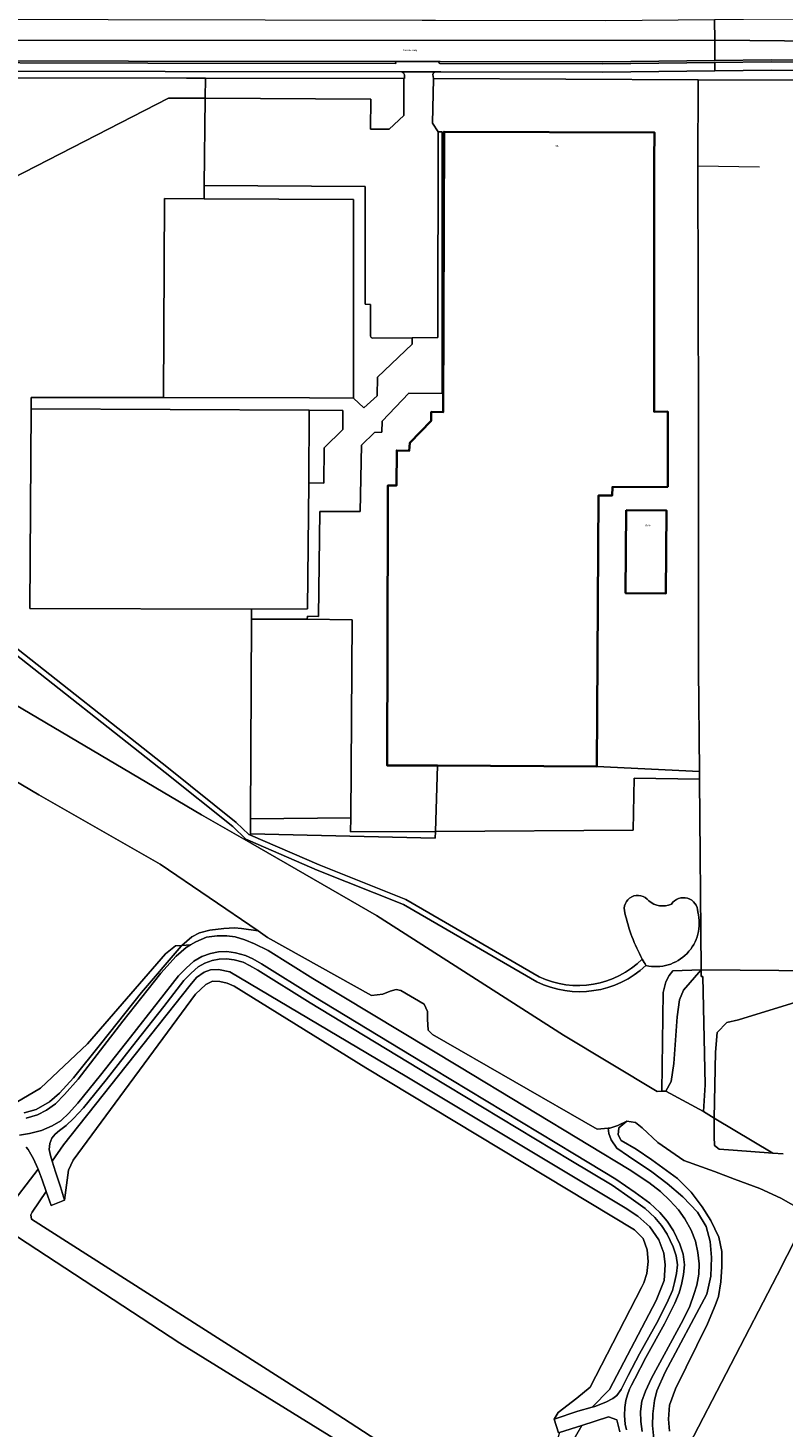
# Model space of a CAD drawing. Header units: metres. Extents: x 197700 to 204338, y 317132 to 325229.
# Tile 398 of 656: x 200134 to 200270, y 320138 to 320392. Entities that reach past the tile are written whole.
import ezdxf
from ezdxf.enums import TextEntityAlignment as Align

# ---------------------------------------------------------------- set-up
doc = ezdxf.new("R2010")
doc.units = ezdxf.units.M
for name, color, linetype, lineweight in [('B-WE-GR-BEPLANTING_CULTUUR_BOSPLANTSOEN-GV', 90, 'Continuous', 18), ('B-WE-IE-TERREINAFSCHEIDING_KUNSTMATIG_HEKWERK-G', 20, 'IE-TERREINAFSCHEIDING-KUNSTMATIG', 18), ('B-WE-OG-BEBOUWING-GV', 7, 'Continuous', 35), ('B-WE-OG-BEBOUWING-T18', 10, 'Continuous', 18), ('B-WE-OG-TERREIN_CULTUURSCHEIDING-GV', 7, 'Continuous', 18), ('B-WE-OG-TERREIN_ERF-GV', 7, 'Continuous', 18), ('B-WE-OG-TOPOGRAFIE-T18', 10, 'Continuous', 18), ('B-WE-OG-WATER_GREPPEL-GV', 160, 'Continuous', 18), ('B-WE-OG-WATER_MEER-GV', 140, 'Continuous', 18), ('B-WE-VH-VERHARDING_ASFALT-GV', 252, 'Continuous', 18), ('B-WE-VH-VERHARDING_GESLOTEN-GV', 252, 'Continuous', 18), ('B-WE-VH-VERHARDING_OPEN-GV', 252, 'Continuous', 18), ('B-WE-VH-VERHARDING_TEGEL-GV', 252, 'Continuous', 18)]:
    doc.layers.add(name, color=color, linetype=linetype, lineweight=lineweight)
doc.styles.add('NLCS-ISO-M200-T18', font='NLCS-ISO.ttf', dxfattribs={"height": 0.36})
doc.linetypes.add('IE-TERREINAFSCHEIDING-KUNSTMATIG', pattern='A,4,[82,NLCS.SHX,S=0.75,R=90,X=0,Y=0],4,-2', length=10)

msp = doc.modelspace()

# ---------------------------------------------------------------- linework, layer by layer
at = {"layer": 'B-WE-GR-BEPLANTING_CULTUUR_BOSPLANTSOEN-GV'}
for points in [[(200174.202, 320284.706), (200174.212, 320286.497), (200134.067, 320286.605), (200134.294, 320322.775), (200134.307, 320324.842), (200158.295, 320324.829), (200158.475, 320360.821), (200165.624, 320360.786), (200165.627, 320363.161), (200165.822, 320378.978), (200159.203, 320378.971), (200122.122, 320359.962), (200103.438, 320348.769)], [(200045.653, 320277.506), (200066.598, 320294.073), (200069.593, 320294.595), (200070.156, 320294.693), (200073.67, 320294.512), (200075.392, 320294.659), (200077.928, 320295.167), (200080.846, 320295.418), (200084.589, 320295.138), (200088.074, 320294.315), (200091.835, 320292.597), (200165.164, 320249.303), (200174.001, 320244.216), (200174.001, 320244.515), (200173.183, 320244.868), (200170.802, 320247.161), (200158.562, 320256.94), (200129.048, 320280.25)], [(200270.444, 320187.927), (200268.598, 320188.066), (200261.431, 320188.607), (200258.893, 320188.812), (200258.024, 320189.48), (200257.939, 320191.098), (200257.991, 320194.412), (200256.008, 320195.599), (200249.2, 320199.289), (200248.482, 320199.265), (200247.633, 320199.236), (200230.677, 320209.392), (200196.811, 320231.084), (200174.001, 320244.216), (200165.164, 320249.303), (200091.835, 320292.597)], [(200129.667, 320281.035), (200159.184, 320257.723), (200171.462, 320247.913), (200173.745, 320245.714), (200174.001, 320245.604), (200174.001, 320245.842), (200174.001, 320248.596), (200174.202, 320284.706)], [(200106.978, 320269.832), (200135.737, 320252.908), (200157.65, 320240.367), (200175.402, 320228.274), (200177.108, 320227.112), (200195.926, 320216.594), (200198.015, 320216.826), (200199.32, 320217.377), (200200.409, 320217.675), (200201.234, 320217.483), (200205.471, 320215.026), (200206.08, 320213.695), (200206.046, 320212.316), (200206.177, 320210.344), (200206.974, 320209.549), (200236.788, 320192.417), (200238.78, 320192.563), (200239.107, 320192.587), (200240.527, 320193.086), (200242.181, 320193.876), (200243.718, 320193.628), (200244.954, 320192.628), (200247.776, 320189.974), (200252.464, 320186.765), (200258.03, 320184.75), (200261.654, 320183.348), (200266.249, 320181.675), (200270.009, 320179.924), (200275.04, 320177.079)], [(200131.622, 320197.203), (200136.019, 320199.826), (200144.527, 320207.842), (200158.645, 320224.148), (200160.445, 320225.584), (200161.616, 320225.65), (200163.433, 320227.221), (200164.777, 320227.922), (200166.647, 320228.449), (200169.218, 320228.741), (200171.147, 320228.858), (200172.374, 320228.741), (200175.402, 320228.274), (200157.65, 320240.367), (200135.737, 320252.908), (200106.978, 320269.832)], [(200255.295, 320255.741), (200243.465, 320255.912), (200243.324, 320246.5), (200207.524, 320246.287), (200207.486, 320245.093), (200174.001, 320245.842), (200174.001, 320245.604), (200186.464, 320240.23), (200202.177, 320233.941), (200226.271, 320219.999)], [(200225.842, 320219.096), (200201.739, 320233.039), (200186.08, 320239.307), (200174.001, 320244.515), (200174.001, 320244.216), (200196.811, 320231.084), (200230.677, 320209.392), (200247.633, 320199.236), (200248.482, 320199.265), (200248.755, 320217.123), (200249.214, 320219.077), (200249.849, 320220.206), (200250.489, 320221.089), (200255.599, 320221.211), (200255.295, 320255.741)], [(200133.035, 320195.35), (200135.254, 320195.989), (200137.648, 320197.377), (200139.423, 320198.949), (200141.978, 320201.673), (200146.85, 320207.775), (200154.311, 320217.164), (200161.457, 320225.513), (200161.616, 320225.65), (200160.445, 320225.584), (200158.645, 320224.148), (200144.527, 320207.842), (200136.019, 320199.826), (200131.622, 320197.203)], [(200129.885, 320177.688), (200135.592, 320185.169), (200135.544, 320185.298), (200134.736, 320187.03), (200133.805, 320188.706), (200133.431, 320189.122)], [(200217.868, 320118.689), (200161.246, 320153.679), (200131.823, 320172.93)]]:
    msp.add_lwpolyline(points, dxfattribs=at)
for points in [[(200241.815, 320231.549, -0.8487865), (200246.113, 320233.726)], [(200250.247, 320233.128, -0.7455706), (200255.002, 320231.712)], [(200244.954, 320223.178, -0.0720691), (200241.815, 320231.549)], [(200255.002, 320231.712, -0.5666306), (200245.623, 320222.022)], [(200246.113, 320233.726, 0.2838556), (200250.247, 320233.128)], [(200245.623, 320222.022, -0.3121451), (200225.842, 320219.096)], [(200226.271, 320219.999, 0.3163592), (200244.954, 320223.178)]]:
    msp.add_lwpolyline(points, format="xyb", dxfattribs=at)
at = {"layer": 'B-WE-IE-TERREINAFSCHEIDING_KUNSTMATIG_HEKWERK-G'}
for points in [[(200254.991, 320366.74), (200266.18, 320366.534)], [(200255.137, 320320.892), (200254.991, 320366.74)], [(200255.283, 320257.109), (200255.12, 320275.689), (200255.137, 320320.892)], [(200255.295, 320255.741), (200255.283, 320257.109)], [(200255.599, 320221.211), (200255.295, 320255.741)], [(200290.769, 320220.923), (200255.599, 320221.211)], [(200252.611, 320133.679), (200269.37, 320165.995), (200274.772, 320176.567), (200275.04, 320177.079)]]:
    msp.add_lwpolyline(points, dxfattribs=at)
at = {"layer": 'B-WE-OG-BEBOUWING-GV'}
for points in [[(200236.733, 320258.028), (200237.026, 320307.059), (200239.516, 320307.098), (200239.558, 320308.606), (200249.551, 320308.661), (200249.556, 320322.279), (200247.123, 320322.206), (200247.127, 320367.79), (200247.142, 320372.79), (200209.085, 320372.904), (200208.937, 320322.188), (200206.754, 320322.209), (200206.754, 320320.615), (200202.874, 320316.602), (200202.768, 320315.178), (200200.52, 320315.255), (200200.478, 320308.896), (200198.908, 320308.918), (200198.89, 320303.918), (200198.745, 320258.245), (200207.907, 320258.193)], [(200242.01, 320304.419), (200241.921, 320289.42), (200249.221, 320289.376), (200249.31, 320304.376)]]:
    msp.add_lwpolyline(points, close=True, dxfattribs=at)
at = {"layer": 'B-WE-OG-TERREIN_CULTUURSCHEIDING-GV'}
for points in [[(200103.438, 320348.769), (200122.122, 320359.962), (200159.203, 320378.971), (200165.822, 320378.978), (200165.867, 320382.623), (200162.445, 320382.63), (200113.738, 320382.696)], [(200247.056, 320136.361), (200246.822, 320138.784), (200246.854, 320140.876), (200247.16, 320143.297), (200247.609, 320145.048), (200249.117, 320148.453), (200256.632, 320162.541), (200257.354, 320165.778), (200257.501, 320169.177), (200257.243, 320172.1), (200256.527, 320174.794), (200254.954, 320177.365), (200252.295, 320180.171), (200249.488, 320182.555), (200246.684, 320184.709), (200242.484, 320187.518), (200240.369, 320188.968), (200239.294, 320190.486), (200238.926, 320191.602), (200238.78, 320192.563), (200236.788, 320192.417), (200206.974, 320209.549), (200206.177, 320210.344), (200206.046, 320212.316), (200206.08, 320213.695), (200205.471, 320215.026), (200201.234, 320217.483), (200200.409, 320217.675), (200199.32, 320217.377), (200198.015, 320216.826), (200195.926, 320216.594), (200177.108, 320227.112), (200175.402, 320228.274), (200172.374, 320228.741), (200171.147, 320228.858), (200169.218, 320228.741), (200166.647, 320228.449), (200164.777, 320227.922), (200163.433, 320227.221), (200161.616, 320225.65), (200163.158, 320225.737), (200164.139, 320226.338), (200166.057, 320227.13), (200167.999, 320227.409), (200169.771, 320227.415), (200171.23, 320227.187), (200173.007, 320226.692), (200174.76, 320225.928), (200177.22, 320224.742), (200185.332, 320219.686), (200211.859, 320203.662), (200235.422, 320189.44), (200242.563, 320185.098), (200246.141, 320182.779), (200248.228, 320181.137), (200249.936, 320179.475), (200251.483, 320177.834), (200252.671, 320176.161), (200253.796, 320174.135), (200254.607, 320172.146), (200255.037, 320170.067), (200255.245, 320168.062), (200255.21, 320166.156), (200254.84, 320164.185), (200254.307, 320162.461), (200253.551, 320160.386), (200252.333, 320157.876), (200246.649, 320147.341), (200245.511, 320145.016), (200244.892, 320143.164), (200244.614, 320141.32), (200244.664, 320139.509), (200244.919, 320137.696)], [(200133.448, 320194.41), (200135.471, 320194.97), (200137.095, 320195.831), (200138.742, 320196.993), (200140.353, 320198.676), (200142.813, 320201.437), (200150.941, 320211.923), (200157.797, 320220.625), (200160.551, 320223.702), (200162.41, 320225.279), (200163.158, 320225.737), (200161.616, 320225.65), (200161.457, 320225.513), (200154.311, 320217.164), (200146.85, 320207.775), (200141.978, 320201.673), (200139.423, 320198.949), (200137.648, 320197.377), (200135.254, 320195.989), (200133.035, 320195.35)], [(200229.797, 320137.474), (200229.019, 320139.924), (200229.717, 320141.133), (200233.087, 320143.732), (200235.548, 320145.704), (200244.79, 320163.727), (200245.246, 320164.567), (200245.784, 320166.266), (200246.01, 320168.444), (200245.868, 320170.558), (200245.109, 320172.603), (200243.548, 320174.18), (200194.908, 320203.531), (200171.071, 320218.295), (200169.796, 320218.828), (200168.459, 320219.13), (200167.157, 320219.169), (200165.936, 320218.591), (200164.093, 320216.821), (200141.907, 320186.787), (200141.11, 320185.015), (200140.361, 320179.533), (200137.946, 320178.562), (200137.038, 320181.151), (200134.488, 320177.369), (200134.276, 320176.891), (200134.38, 320176.138), (200186.192, 320143.069), (200219.303, 320121.556)], [(200249.9, 320137.775), (200249.708, 320139.934), (200249.9, 320142.473), (200250.972, 320145.441), (200256.763, 320157.207), (200258.122, 320160.504), (200258.763, 320162.15), (200259.181, 320164.788), (200259.35, 320167.48), (200259.333, 320170.247), (200258.801, 320172.847), (200257.364, 320175.891), (200255.772, 320178.36), (200253.79, 320181.008), (200251.305, 320183.465), (200246.703, 320186.871), (200243.876, 320188.8), (200241.147, 320190.368), (200240.616, 320191.371), (200240.719, 320192.659), (200242.181, 320193.876), (200240.527, 320193.086), (200239.107, 320192.587), (200238.78, 320192.563), (200238.926, 320191.602), (200239.294, 320190.486), (200240.369, 320188.968), (200242.484, 320187.518), (200246.684, 320184.709), (200249.488, 320182.555), (200252.295, 320180.171), (200254.954, 320177.365), (200256.527, 320174.794), (200257.243, 320172.1), (200257.501, 320169.177), (200257.354, 320165.778), (200256.632, 320162.541), (200249.117, 320148.453), (200247.609, 320145.048), (200247.16, 320143.297), (200246.854, 320140.876), (200246.822, 320138.784), (200247.056, 320136.361)], [(200275.04, 320177.079), (200270.009, 320179.924), (200266.249, 320181.675), (200261.654, 320183.348), (200258.03, 320184.75), (200252.464, 320186.765), (200247.776, 320189.974), (200244.954, 320192.628), (200243.718, 320193.628), (200242.181, 320193.876), (200240.719, 320192.659), (200240.616, 320191.371), (200241.147, 320190.368), (200243.876, 320188.8), (200246.703, 320186.871), (200251.305, 320183.465), (200253.79, 320181.008), (200255.772, 320178.36), (200257.364, 320175.891), (200258.801, 320172.847), (200259.333, 320170.247), (200259.35, 320167.48), (200259.181, 320164.788), (200258.763, 320162.15), (200258.122, 320160.504), (200256.763, 320157.207), (200250.972, 320145.441), (200249.9, 320142.473), (200249.708, 320139.934), (200249.9, 320137.775)], [(200252.611, 320133.679), (200269.37, 320165.995), (200274.772, 320176.567)], [(200240.875, 320137.622), (200240.324, 320139.786), (200238.83, 320140.329), (200233.99, 320138.799), (200223.661, 320120.72)]]:
    msp.add_lwpolyline(points, dxfattribs=at)
for points in [[(200138.133, 320186.602), (200140.158, 320189.579), (200163.116, 320218.466), (200164.273, 320219.854), (200165.616, 320220.848), (200166.784, 320221.241), (200168.235, 320221.271), (200170.276, 320220.887), (200202.321, 320201.847), (200241.849, 320178.171), (200244.163, 320176.667), (200246.296, 320174.735), (200247.936, 320172.388), (200248.837, 320169.948), (200249.081, 320167.853), (200248.897, 320165.013), (200247.469, 320161.37), (200239.007, 320145.293), (200235.871, 320142.102), (200236.382, 320142.246), (200238.344, 320142.999), (200239.612, 320143.641), (200240.377, 320144.194), (200241.119, 320145.3), (200242.421, 320147.847), (200244.437, 320151.725), (200247.814, 320157.797), (200249.665, 320161.465), (200250.404, 320163.2), (200250.817, 320164.631), (200251.149, 320166.275), (200251.301, 320167.845), (200251.069, 320169.466), (200250.529, 320171.123), (200249.478, 320173.385), (200248.437, 320174.973), (200247.214, 320176.416), (200245.499, 320178.02), (200242.921, 320179.881), (200239.479, 320182.256), (200232.012, 320186.738), (200206.446, 320202.196), (200184.817, 320215.298), (200175.337, 320221.19), (200173.874, 320222.052), (200172.676, 320222.609), (200171.066, 320223.044), (200169.702, 320223.232), (200168.373, 320223.187), (200167.105, 320222.95), (200165.763, 320222.463), (200164.526, 320221.763), (200163.277, 320220.626), (200161.948, 320219.286), (200158.329, 320214.623), (200153.312, 320208.275), (200147.875, 320201.349), (200143.769, 320196.263), (200142.001, 320194.358), (200140.66, 320193.05), (200139.427, 320192.145), (200138.673, 320191.508), (200138.084, 320190.772), (200137.704, 320189.828), (200137.585, 320188.7), (200137.812, 320187.625)], [(200229.019, 320139.924), (200233.295, 320141.374), (200235.871, 320142.102), (200239.007, 320145.293), (200247.469, 320161.37), (200248.897, 320165.013), (200249.081, 320167.853), (200248.837, 320169.948), (200247.936, 320172.388), (200246.296, 320174.735), (200244.163, 320176.667), (200241.849, 320178.171), (200202.321, 320201.847), (200170.276, 320220.887), (200168.235, 320221.271), (200166.784, 320221.241), (200165.616, 320220.848), (200164.273, 320219.854), (200163.116, 320218.466), (200140.158, 320189.579), (200138.133, 320186.602), (200138.731, 320184.692), (200139.62, 320181.944), (200140.361, 320179.533), (200141.11, 320185.015), (200141.907, 320186.787), (200164.093, 320216.821), (200165.936, 320218.591), (200167.157, 320219.169), (200168.459, 320219.13), (200169.796, 320218.828), (200171.071, 320218.295), (200194.908, 320203.531), (200243.548, 320174.18), (200245.109, 320172.603), (200245.868, 320170.558), (200246.01, 320168.444), (200245.784, 320166.266), (200245.246, 320164.567), (200244.79, 320163.727), (200235.548, 320145.704), (200233.087, 320143.732), (200229.717, 320141.133)], [(200137.038, 320181.151), (200136.303, 320183.246), (200135.592, 320185.169), (200129.885, 320177.688), (200129.524, 320176.295), (200129.864, 320174.961), (200130.624, 320173.872), (200131.823, 320172.93), (200161.246, 320153.679), (200217.868, 320118.689), (200220.161, 320118.405), (200221.461, 320118.642), (200222.853, 320119.462), (200223.661, 320120.72), (200233.99, 320138.799), (200229.948, 320137.522), (200229.383, 320135.548), (200221.318, 320121.513), (200220.308, 320121.374), (200219.303, 320121.556), (200186.192, 320143.069), (200134.38, 320176.138), (200134.276, 320176.891), (200134.488, 320177.369)], [(200318.546, 320103.047), (200323, 320100.947), (200335.086, 320095.381), (200337.537, 320094.253), (200341.482, 320092.436), (200360.385, 320083.303), (200377.187, 320081.317), (200376.061, 320111.837), (200375.304, 320131.979), (200375.303, 320132.085), (200373.452, 320131.667), (200370.284, 320130.11), (200367.512, 320129.305), (200364.767, 320128.948), (200362.092, 320129.072), (200359.286, 320129.755), (200355.268, 320131.439), (200348.538, 320134.595), (200304.715, 320160.299), (200275.04, 320177.079), (200274.772, 320176.567), (200269.37, 320165.995), (200252.611, 320133.679), (200293.279, 320114.959)]]:
    msp.add_lwpolyline(points, close=True, dxfattribs=at)
at = {"layer": 'B-WE-OG-TERREIN_ERF-GV'}
for points in [[(200207.051, 320383.286), (200207.144, 320382.531), (200255.047, 320382.331), (200275.673, 320382.244), (200275.669, 320382.666), (200275.355, 320384.002), (200268.325, 320384.083), (200258.07, 320383.953), (200237.806, 320383.696), (200208.504, 320383.733), (200207.482, 320383.739)], [(200277.285, 320383.98), (200275.355, 320384.002), (200275.669, 320382.666), (200275.673, 320382.244), (200255.047, 320382.331), (200254.991, 320366.74), (200255.137, 320320.892), (200255.12, 320275.689), (200255.283, 320257.109), (200255.295, 320255.741), (200255.599, 320221.211), (200290.769, 320220.923), (200312.219, 320220.747), (200375.236, 320220.661), (200385.767, 320220.664), (200385.851, 320265.237), (200385.842, 320270.391), (200385.802, 320271.429)]]:
    msp.add_lwpolyline(points, dxfattribs=at)
msp.add_lwpolyline([(200207.482, 320383.739, 0.4093726), (200207.051, 320383.286)], format="xyb", dxfattribs=at)
for points in [[(200165.822, 320378.978), (200195.804, 320378.808), (200195.748, 320373.403), (200199.149, 320373.377), (200201.795, 320375.825), (200201.766, 320382.553), (200165.867, 320382.623)], [(200207.144, 320382.531), (200207.152, 320382.466), (200207.005, 320374.466), (200207.982, 320372.867), (200208.726, 320372.874), (200208.726, 320325.529), (200202.701, 320325.587), (200197.858, 320320.545), (200197.821, 320318.537), (200196.479, 320318.455), (200194.096, 320316.167), (200193.89, 320304.202), (200186.562, 320304.196), (200186.367, 320285.204), (200184.358, 320285.241), (200184.312, 320284.728), (200192.428, 320284.606), (200192.185, 320248.724), (200192.147, 320246.196), (200207.524, 320246.287), (200207.907, 320258.193), (200198.745, 320258.245), (200198.89, 320303.918), (200198.908, 320308.918), (200200.478, 320308.896), (200200.52, 320315.255), (200202.768, 320315.178), (200202.874, 320316.602), (200206.754, 320320.615), (200206.754, 320322.209), (200208.937, 320322.188), (200209.085, 320372.904), (200247.142, 320372.79), (200247.127, 320367.79), (200247.123, 320322.206), (200249.556, 320322.279), (200249.551, 320308.661), (200239.558, 320308.606), (200239.516, 320307.098), (200237.026, 320307.059), (200236.733, 320258.028), (200255.283, 320257.109), (200255.12, 320275.689), (200255.137, 320320.892), (200254.991, 320366.74), (200255.047, 320382.331)], [(200203.318, 320335.617), (200196.1, 320335.541), (200195.847, 320335.647), (200195.752, 320335.904), (200195.776, 320341.662), (200194.774, 320341.707), (200194.798, 320362.981), (200165.627, 320363.161), (200165.624, 320360.786), (200192.703, 320360.654), (200192.651, 320324.679), (200194.518, 320322.944), (200196.944, 320325.115), (200196.995, 320328.483), (200203.303, 320334.466)], [(200165.624, 320360.786), (200158.475, 320360.821), (200158.295, 320324.829), (200184.694, 320324.728), (200192.651, 320324.679), (200192.703, 320360.654)], [(200184.563, 320309.347), (200184.675, 320322.531), (200134.294, 320322.775), (200134.067, 320286.605), (200174.212, 320286.497), (200184.37, 320286.543)], [(200184.675, 320322.531), (200184.563, 320309.347), (200187.331, 320309.312), (200187.376, 320315.678), (200190.744, 320319.041), (200190.756, 320322.436)], [(200242.01, 320304.419), (200249.31, 320304.376), (200249.221, 320289.376), (200241.921, 320289.42)], [(200174.202, 320284.706), (200174.001, 320248.596), (200192.185, 320248.724), (200192.428, 320284.606), (200184.312, 320284.728)], [(200207.524, 320246.287), (200243.324, 320246.5), (200243.465, 320255.912), (200255.295, 320255.741), (200255.283, 320257.109), (200236.733, 320258.028), (200207.907, 320258.193)], [(200207.524, 320246.287), (200192.147, 320246.196), (200192.185, 320248.724), (200174.001, 320248.596), (200174.001, 320245.842), (200207.486, 320245.093)], [(200255.599, 320221.211), (200250.489, 320221.089), (200249.849, 320220.206), (200249.214, 320219.077), (200248.755, 320217.123), (200248.482, 320199.265), (200249.2, 320199.289), (200250.201, 320201.014), (200250.648, 320204.318), (200251.262, 320212.709), (200251.687, 320215.828), (200252.445, 320217.581)], [(200249.2, 320199.289), (200256.008, 320195.599), (200256.352, 320200.444), (200255.928, 320220.063), (200255.599, 320220.063), (200255.599, 320221.211), (200252.445, 320217.581), (200251.687, 320215.828), (200251.262, 320212.709), (200250.648, 320204.318), (200250.201, 320201.014)], [(200290.769, 320220.923), (200255.599, 320221.211), (200255.599, 320220.063), (200255.928, 320220.063), (200256.352, 320200.444), (200256.008, 320195.599), (200257.991, 320194.412), (200258.18, 320206.323), (200258.529, 320209.899), (200260.244, 320211.695), (200262.395, 320212.209)], [(200257.991, 320194.412), (200257.939, 320191.098), (200258.024, 320189.48), (200258.893, 320188.812), (200261.431, 320188.607), (200268.598, 320188.066)]]:
    msp.add_lwpolyline(points, close=True, dxfattribs=at)
at = {"layer": 'B-WE-OG-WATER_GREPPEL-GV'}
for points in [[(200129.048, 320280.25), (200158.562, 320256.94), (200170.802, 320247.161), (200173.183, 320244.868), (200174.001, 320244.515), (200186.08, 320239.307), (200201.739, 320233.039), (200225.842, 320219.096)], [(200226.271, 320219.999), (200202.177, 320233.941), (200186.464, 320240.23), (200174.001, 320245.604), (200173.745, 320245.714), (200171.462, 320247.913), (200159.184, 320257.723), (200129.667, 320281.035)]]:
    msp.add_lwpolyline(points, dxfattribs=at)
for points in [[(200225.842, 320219.096, 0.3121451), (200245.623, 320222.022)], [(200244.954, 320223.178, -0.3163592), (200226.271, 320219.999)], [(200245.623, 320222.022, -0.0078783), (200244.954, 320223.178)]]:
    msp.add_lwpolyline(points, format="xyb", dxfattribs=at)
at = {"layer": 'B-WE-OG-WATER_MEER-GV'}
for points in [[(200246.113, 320233.726, 0.8487865), (200241.815, 320231.549)], [(200255.002, 320231.712, 0.7455706), (200250.247, 320233.128)], [(200241.815, 320231.549, 0.0720691), (200244.954, 320223.178)], [(200245.623, 320222.022, 0.5666306), (200255.002, 320231.712)], [(200250.247, 320233.128, -0.2838556), (200246.113, 320233.726)], [(200244.954, 320223.178, 0.0078783), (200245.623, 320222.022)]]:
    msp.add_lwpolyline(points, format="xyb", dxfattribs=at)
at = {"layer": 'B-WE-VH-VERHARDING_ASFALT-GV'}
for points in [[(200207.531, 320393.064), (200205.13, 320393.065), (200148.242, 320393.155), (200093.059, 320393.22), (200090.242, 320393.229), (200090.229, 320389.414), (200258.06, 320389.486), (200258.054, 320393.188), (200238.34, 320393.005)], [(200208.274, 320385.616), (200208.349, 320385.616), (200237.815, 320385.554), (200258.067, 320385.784), (200258.06, 320389.486), (200090.229, 320389.414), (200090.216, 320385.599), (200091.159, 320385.755), (200091.844, 320385.794), (200093.236, 320385.811), (200109.112, 320385.769), (200151.955, 320385.69), (200200.307, 320385.622)]]:
    msp.add_lwpolyline(points, close=True, dxfattribs=at)
for points in [[(200331.222, 320392.748), (200311.192, 320392.945), (200308.191, 320392.946), (200268.548, 320393.286), (200258.054, 320393.188), (200258.06, 320389.486), (200371.676, 320388.417)], [(200371.676, 320388.417), (200258.06, 320389.486), (200258.067, 320385.784), (200268.283, 320385.9), (200276.153, 320385.866), (200285.692, 320385.756), (200320.919, 320385.443), (200323.442, 320385.412), (200333.533, 320385.308)], [(200244.919, 320137.696), (200244.664, 320139.509), (200244.614, 320141.32), (200244.892, 320143.164), (200245.511, 320145.016), (200246.649, 320147.341), (200252.333, 320157.876), (200253.551, 320160.386), (200254.307, 320162.461), (200254.84, 320164.185), (200255.21, 320166.156), (200255.245, 320168.062), (200255.037, 320170.067), (200254.607, 320172.146), (200253.796, 320174.135), (200252.671, 320176.161), (200251.483, 320177.834), (200249.936, 320179.475), (200248.228, 320181.137), (200246.141, 320182.779), (200242.563, 320185.098), (200235.422, 320189.44), (200211.859, 320203.662), (200185.332, 320219.686), (200177.22, 320224.742), (200174.76, 320225.928), (200173.007, 320226.692), (200171.23, 320227.187), (200169.771, 320227.415), (200167.999, 320227.409), (200166.057, 320227.13), (200164.139, 320226.338), (200163.158, 320225.737), (200162.41, 320225.279), (200160.551, 320223.702), (200157.797, 320220.625), (200150.941, 320211.923), (200142.813, 320201.437), (200140.353, 320198.676), (200138.742, 320196.993), (200137.095, 320195.831), (200135.471, 320194.97), (200133.448, 320194.41)], [(200132.208, 320191.348), (200134.028, 320191.635), (200136.219, 320192.193), (200138.117, 320192.986), (200139.68, 320193.943), (200139.817, 320194.044), (200141.07, 320195.266), (200142.786, 320197.115), (200146.858, 320202.158), (200152.291, 320209.079), (200157.306, 320215.425), (200160.969, 320220.145), (200162.378, 320221.565), (200163.759, 320222.822), (200165.217, 320223.648), (200166.761, 320224.208), (200168.23, 320224.483), (200169.769, 320224.535), (200171.325, 320224.321), (200173.123, 320223.835), (200174.48, 320223.204), (200176.011, 320222.302), (200185.497, 320216.406), (200207.119, 320203.308), (200232.683, 320187.852), (200240.183, 320183.349), (200243.671, 320180.943), (200246.327, 320179.026), (200248.157, 320177.314), (200249.48, 320175.752), (200250.618, 320174.018), (200251.741, 320171.6), (200252.34, 320169.762), (200252.61, 320167.875), (200252.437, 320166.083), (200252.08, 320164.321), (200251.631, 320162.763), (200250.845, 320160.917), (200248.962, 320157.187), (200245.582, 320151.109), (200243.577, 320147.251), (200242.98, 320146.084), (200242.641, 320145.354), (200242.266, 320144.358), (200241.994, 320143.316), (200241.782, 320142.017), (200241.722, 320140.561), (200241.86, 320139.021), (200242.125, 320137.982)]]:
    msp.add_lwpolyline(points, dxfattribs=at)
at = {"layer": 'B-WE-VH-VERHARDING_GESLOTEN-GV'}
msp.add_lwpolyline([(200109.096, 320385.419), (200155.454, 320385.335), (200200.311, 320385.273), (200200.307, 320385.622), (200151.955, 320385.69), (200109.112, 320385.769)], close=True, dxfattribs=at)
msp.add_lwpolyline([(200208.274, 320385.616, 0.832464), (200208.285, 320385.264)], format="xyb", dxfattribs=at)
for points in [[(200276.153, 320385.866), (200268.283, 320385.9), (200258.067, 320385.784), (200237.815, 320385.554), (200208.349, 320385.616), (200208.274, 320385.616)], [(200208.285, 320385.264), (200237.807, 320385.227), (200258.067, 320385.463), (200268.285, 320385.582), (200276.171, 320385.514)]]:
    msp.add_lwpolyline(points, dxfattribs=at)
at = {"layer": 'B-WE-VH-VERHARDING_OPEN-GV'}
for points in [[(200207.482, 320383.739), (200201.435, 320383.733), (200201.745, 320383.565), (200201.923, 320383.229), (200201.904, 320382.555), (200201.766, 320382.553), (200201.795, 320375.825), (200199.149, 320373.377), (200195.748, 320373.403), (200195.804, 320378.808), (200165.822, 320378.978), (200165.627, 320363.161), (200194.798, 320362.981), (200194.774, 320341.707), (200195.776, 320341.662), (200195.752, 320335.904), (200195.847, 320335.647), (200196.1, 320335.541), (200203.318, 320335.617), (200207.915, 320335.666), (200207.982, 320372.867), (200207.005, 320374.466), (200207.152, 320382.466), (200207.144, 320382.531)], [(200207.144, 320382.531), (200207.051, 320383.286)], [(200290.769, 320220.923), (200262.395, 320212.209), (200260.244, 320211.695), (200258.529, 320209.899), (200258.18, 320206.323), (200257.991, 320194.412), (200268.598, 320188.066), (200270.444, 320187.927)]]:
    msp.add_lwpolyline(points, dxfattribs=at)
msp.add_lwpolyline([(200207.051, 320383.286, -0.4093726), (200207.482, 320383.739)], format="xyb", dxfattribs=at)
msp.add_lwpolyline([(200174.212, 320286.497), (200174.202, 320284.706), (200184.312, 320284.728), (200184.358, 320285.241), (200186.367, 320285.204), (200186.562, 320304.196), (200193.89, 320304.202), (200194.096, 320316.167), (200196.479, 320318.455), (200197.821, 320318.537), (200197.858, 320320.545), (200202.701, 320325.587), (200208.726, 320325.529), (200208.726, 320372.874), (200207.982, 320372.867), (200207.915, 320335.666), (200203.318, 320335.617), (200203.303, 320334.466), (200196.995, 320328.483), (200196.944, 320325.115), (200194.518, 320322.944), (200192.651, 320324.679), (200184.694, 320324.728), (200158.295, 320324.829), (200134.307, 320324.842), (200134.294, 320322.775), (200184.675, 320322.531), (200190.756, 320322.436), (200190.744, 320319.041), (200187.376, 320315.678), (200187.331, 320309.312), (200184.563, 320309.347), (200184.37, 320286.543)], close=True, dxfattribs=at)
at = {"layer": 'B-WE-VH-VERHARDING_TEGEL-GV'}
for points in [[(200208.274, 320385.616), (200200.307, 320385.622), (200200.311, 320385.273), (200155.454, 320385.335), (200109.096, 320385.419), (200093.652, 320378.995), (200093.366, 320378.98), (200093.086, 320379.22), (200092.75, 320385.418), (200092.921, 320385.694), (200093.236, 320385.811), (200091.844, 320385.794), (200091.159, 320385.755), (200090.216, 320385.599), (200090.132, 320385.588), (200090.439, 320385.544), (200090.65, 320385.264), (200090.982, 320378.225), (200090.922, 320377.955), (200090.729, 320377.792), (200090.437, 320377.67)], [(200113.738, 320382.696), (200162.445, 320382.63), (200165.867, 320382.623), (200201.766, 320382.553), (200201.904, 320382.555), (200201.923, 320383.229), (200201.745, 320383.565), (200201.435, 320383.733), (200158.554, 320383.806), (200113.765, 320383.898)], [(200113.765, 320383.898), (200158.554, 320383.806), (200201.435, 320383.733), (200207.482, 320383.739), (200208.504, 320383.733), (200237.806, 320383.696), (200258.07, 320383.953), (200258.067, 320385.463), (200237.807, 320385.227), (200208.285, 320385.264)], [(200276.171, 320385.514), (200268.285, 320385.582), (200258.067, 320385.463), (200258.07, 320383.953), (200268.325, 320384.083), (200275.355, 320384.002), (200277.285, 320383.98)], [(200242.125, 320137.982), (200241.86, 320139.021), (200241.722, 320140.561), (200241.782, 320142.017), (200241.994, 320143.316), (200242.266, 320144.358), (200242.641, 320145.354), (200242.98, 320146.084), (200243.577, 320147.251), (200245.582, 320151.109), (200248.962, 320157.187), (200250.845, 320160.917), (200251.631, 320162.763), (200252.08, 320164.321), (200252.437, 320166.083), (200252.61, 320167.875), (200252.34, 320169.762), (200251.741, 320171.6), (200250.618, 320174.018), (200249.48, 320175.752), (200248.157, 320177.314), (200246.327, 320179.026), (200243.671, 320180.943), (200240.183, 320183.349), (200232.683, 320187.852), (200207.119, 320203.308), (200185.497, 320216.406), (200176.011, 320222.302), (200174.48, 320223.204), (200173.123, 320223.835), (200171.325, 320224.321), (200169.769, 320224.535), (200168.23, 320224.483), (200166.761, 320224.208), (200165.217, 320223.648), (200163.759, 320222.822), (200162.378, 320221.565), (200160.969, 320220.145), (200157.306, 320215.425), (200152.291, 320209.079), (200146.858, 320202.158), (200142.786, 320197.115), (200141.07, 320195.266), (200139.817, 320194.044), (200139.68, 320193.943), (200138.117, 320192.986), (200136.219, 320192.193), (200134.028, 320191.635), (200132.208, 320191.348)], [(200133.431, 320189.122), (200133.805, 320188.706), (200134.736, 320187.03), (200135.544, 320185.298), (200135.592, 320185.169), (200136.303, 320183.246), (200137.038, 320181.151), (200137.946, 320178.562), (200140.361, 320179.533), (200139.62, 320181.944), (200138.731, 320184.692), (200138.133, 320186.602), (200137.812, 320187.625), (200137.585, 320188.7), (200137.704, 320189.828), (200138.084, 320190.772), (200138.673, 320191.508), (200139.427, 320192.145), (200140.66, 320193.05), (200142.001, 320194.358), (200143.769, 320196.263), (200147.875, 320201.349), (200153.312, 320208.275), (200158.329, 320214.623), (200161.948, 320219.286), (200163.277, 320220.626), (200164.526, 320221.763), (200165.763, 320222.463), (200167.105, 320222.95), (200168.373, 320223.187), (200169.702, 320223.232), (200171.066, 320223.044), (200172.676, 320222.609), (200173.874, 320222.052), (200175.337, 320221.19), (200184.817, 320215.298), (200206.446, 320202.196), (200232.012, 320186.738), (200239.479, 320182.256), (200242.921, 320179.881), (200245.499, 320178.02), (200247.214, 320176.416), (200248.437, 320174.973), (200249.478, 320173.385), (200250.529, 320171.123), (200251.069, 320169.466), (200251.301, 320167.845), (200251.149, 320166.275), (200250.817, 320164.631), (200250.404, 320163.2), (200249.665, 320161.465), (200247.814, 320157.797), (200244.437, 320151.725), (200242.421, 320147.847), (200241.119, 320145.3), (200240.377, 320144.194), (200239.612, 320143.641), (200238.344, 320142.999), (200236.382, 320142.246), (200235.871, 320142.102), (200233.295, 320141.374), (200229.019, 320139.924), (200229.797, 320137.474)], [(200229.948, 320137.522), (200233.99, 320138.799), (200238.83, 320140.329), (200240.324, 320139.786), (200240.875, 320137.622)]]:
    msp.add_lwpolyline(points, dxfattribs=at)
msp.add_lwpolyline([(200208.285, 320385.264, -0.832464), (200208.274, 320385.616)], format="xyb", dxfattribs=at)

# ---------------------------------------------------------------- texts
at = {"layer": 'B-WE-OG-BEBOUWING-T18', "style": 'NLCS-ISO-M200-T18'}
for s, p in [('86', (200229.498, 320370.343)), ('86A', (200246.007, 320301.661))]:
    msp.add_text(s, height=0.36, dxfattribs=at).set_placement(p, align=Align.MIDDLE)
at = {"layer": 'B-WE-OG-TOPOGRAFIE-T18', "style": 'NLCS-ISO-M200-T18'}
msp.add_text('Tunnelweg', height=0.36, dxfattribs=at).set_placement((200202.902, 320387.666), align=Align.MIDDLE)

doc.saveas('drawing.dxf')
